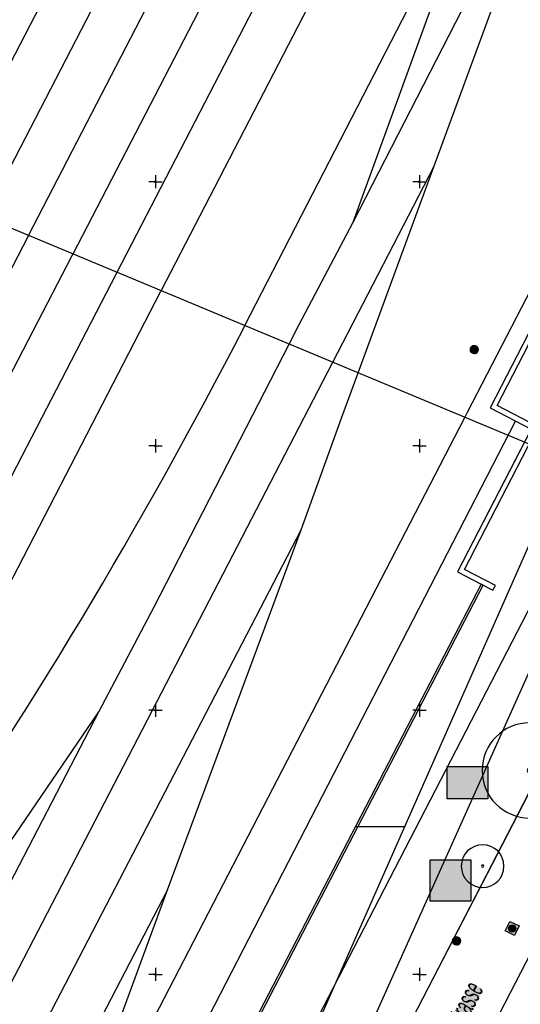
# Model space of a CAD drawing. Header units: metres. Extents: x 2695560 to 2696939, y 1260491 to 1262050.
# Tile 732 of 1005: x 2696438 to 2696486, y 1260997 to 1261090. Entities that reach past the tile are written whole.
import ezdxf

# ---------------------------------------------------------------- set-up
doc = ezdxf.new("R2010")
doc.units = ezdxf.units.M
doc.linetypes.add('AUSGEZOGEN', pattern=[0])
for name, color, linetype in [('XR$1$AV_Flächen (EO)', 7, 'AUSGEZOGEN'), ('XR$1$AV_Koordinatennetzpunkte', 7, 'AUSGEZOGEN'), ('XR$1$AV_Linien (BB)', 7, 'AUSGEZOGEN'), ('XR$1$AV_Linien (EO)', 7, 'AUSGEZOGEN'), ('XR$1$AV_Strassennamen', 7, 'AUSGEZOGEN'), ('XR$1$AV_Waldflächen', 7, 'AUSGEZOGEN'), ('XR$1$AW_LK_Schachtdeckel', 24, 'AUSGEZOGEN'), ('XR$1$GR_Baum', 94, 'AUSGEZOGEN'), ('XR$1$Liegenschaftsgrenzen', 7, 'AUSGEZOGEN'), ('XR$1$PFAW', 255, 'AUSGEZOGEN'), ('XR$1$RP_Abstandslinie', 7, 'AUSGEZOGEN')]:
    doc.layers.add(name, color=color, linetype=linetype)
doc.styles.add('ARIAL', font='arial.ttf')

# ---------------------------------------------------------------- blocks, each defined once
blk = doc.blocks.new('COMPLEXOBJECT_179')
at = {"layer": 'XR$1$AV_Linien (BB)', "color": 7, "linetype": 'AUSGEZOGEN', "transparency": 33554687}
blk.add_lwpolyline([(6487.202, 11044.745), (6457.057, 10976.527), (6450.776, 10961.916)], dxfattribs=at)
blk = doc.blocks.new('COMPLEXOBJECT_1094')
at = {"layer": 'XR$1$AV_Linien (EO)', "color": 7, "linetype": 'AUSGEZOGEN', "transparency": 33554687}
for p, q in [((6458.392, 11061.231), (6458.47, 11061.383)), ((6405.053, 10976.741), (6425.849, 11007.059))]:
    blk.add_line(p, q, dxfattribs=at)
blk.add_arc((6021.741, 11286.681), 491.418, 325.3187, 332.6919, dxfattribs=at)
blk = doc.blocks.new('BAV2041')
at = {"color": 7, "transparency": 33554687}
for p, q in [((-0.05, 0), (-0.5, 0)), ((0, 0.5), (0, 0.05)), ((0.05, 0), (0.5, 0)), ((0, -0.05), (0, -0.5))]:
    blk.add_line(p, q, dxfattribs=at)
blk.add_circle((0, 0), 0.05, dxfattribs=at)
for start, end in [(90, 270), (270, 90)]:
    blk.add_arc((0, 0), 0.05, start, end, dxfattribs=at)
blk = doc.blocks.new('WBGR1')
at = {"color": 94, "transparency": 33554687}
for radius, start, end in [(1, 90, 270), (1, 270, 90), (0.05, 90, 270), (0.05, 270, 90)]:
    blk.add_arc((0, 0), radius, start, end, dxfattribs=at)
blk = doc.blocks.new('BAW2088')
at = {"layer": 'XR$1$PFAW', "transparency": 33554687}
blk.add_hatch(color=253, dxfattribs=at).paths.add_polyline_path([(0.51, 0), (0.5, 0.1), (0.47, 0.2), (0.42, 0.29), (0.35, 0.36), (0.27, 0.42), (0.18, 0.47), (0.09, 0.49), (-0.01, 0.5), (-0.11, 0.48), (-0.21, 0.45), (-0.3, 0.4), (-0.37, 0.33), (-0.43, 0.24), (-0.47, 0.15), (-0.49, 0.05), (-0.49, -0.05), (-0.47, -0.15), (-0.43, -0.24), (-0.37, -0.33), (-0.3, -0.4), (-0.21, -0.45), (-0.11, -0.48), (-0.01, -0.5), (0.09, -0.49), (0.18, -0.47), (0.27, -0.42), (0.35, -0.36), (0.42, -0.29), (0.47, -0.2), (0.5, -0.1)])
at = {"transparency": 33554687}
for start, end in [(91.1948, 268.8052), (268.8052, 91.1948)]:
    blk.add_arc((0.01, 0), 0.5, start, end, dxfattribs=at)
at = {"layer": 'XR$1$PFAW', "transparency": 33554687}
blk.add_circle((0.01, 0), 0.5, dxfattribs=at)
blk = doc.blocks.new('BAW2087')
at = {"lineweight": 25, "true_color": 0x000000, "transparency": 33554687}
h = blk.add_hatch(color=18, dxfattribs=at)
h.paths.add_polyline_path([(-0.5, 0.5), (-0.5, -0.5), (0.5, -0.5), (0.5, 0.5)])
h.paths.add_polyline_path([(0.337, -0.069), (0.316, -0.136), (0.282, -0.196), (0.237, -0.249), (0.182, -0.292), (0.119, -0.322), (0.052, -0.34), (-0.017, -0.343), (-0.086, -0.333), (-0.151, -0.309), (-0.21, -0.272), (-0.261, -0.224), (-0.301, -0.167), (-0.328, -0.103), (-0.342, -0.035), (-0.342, 0.035), (-0.328, 0.103), (-0.301, 0.167), (-0.261, 0.224), (-0.21, 0.272), (-0.151, 0.309), (-0.086, 0.333), (-0.017, 0.343), (0.052, 0.34), (0.119, 0.322), (0.182, 0.292), (0.237, 0.249), (0.282, 0.196), (0.316, 0.136), (0.337, 0.069), (0.344, 0)], flags=16)
at = {"layer": 'XR$1$PFAW', "lineweight": 25, "transparency": 33554687}
blk.add_hatch(color=7, dxfattribs=at).paths.add_polyline_path([(0.344, 0), (0.337, 0.069), (0.316, 0.136), (0.282, 0.196), (0.237, 0.249), (0.182, 0.292), (0.119, 0.322), (0.052, 0.34), (-0.017, 0.343), (-0.086, 0.333), (-0.151, 0.309), (-0.21, 0.272), (-0.261, 0.224), (-0.301, 0.167), (-0.328, 0.103), (-0.342, 0.035), (-0.342, -0.035), (-0.328, -0.103), (-0.301, -0.167), (-0.261, -0.224), (-0.21, -0.272), (-0.151, -0.309), (-0.086, -0.333), (-0.017, -0.343), (0.052, -0.34), (0.119, -0.322), (0.182, -0.292), (0.237, -0.249), (0.282, -0.196), (0.316, -0.136), (0.337, -0.069)])
at = {"lineweight": 25, "transparency": 33554687}
for p, q in [((-0.5, 0.5, 0.993), (0.5, 0.5, 0.993)), ((-0.5, -0.5, 0.993), (-0.5, 0.5, 0.993)), ((0.5, 0.5, 0.993), (0.5, -0.5, 0.993)), ((0.5, -0.5, 0.993), (-0.5, -0.5, 0.993))]:
    blk.add_line(p, q, dxfattribs=at)
blk.add_circle((0, 0), 0.344, dxfattribs=at)
at = {"layer": 'XR$1$PFAW', "lineweight": 25, "transparency": 33554687}
blk.add_line((-0.5, 0.5), (0.5, 0.5), dxfattribs=at)
at = {"layer": 'XR$1$PFAW', "color": 31, "lineweight": 25, "transparency": 33554687}
for p, q in [((-0.5, -0.5), (-0.5, 0.5)), ((0.5, 0.5), (0.5, -0.5)), ((0.5, -0.5), (-0.5, -0.5))]:
    blk.add_line(p, q, dxfattribs=at)
at = {"layer": 'XR$1$PFAW', "lineweight": 25, "transparency": 33554687}
blk.add_circle((0, 0), 0.344, dxfattribs=at)
blk = doc.blocks.new('BAW2082')
at = {"layer": 'XR$1$PFAW', "transparency": 33554687}
blk.add_hatch(color=7, dxfattribs=at).paths.add_polyline_path([(0.51, 0), (0.5, 0.1), (0.47, 0.19), (0.42, 0.28), (0.35, 0.36), (0.27, 0.42), (0.18, 0.47), (0.08, 0.49), (-0.02, 0.5), (-0.12, 0.48), (-0.21, 0.45), (-0.3, 0.39), (-0.37, 0.32), (-0.43, 0.24), (-0.47, 0.15), (-0.49, 0.05), (-0.49, -0.05), (-0.47, -0.15), (-0.43, -0.25), (-0.37, -0.33), (-0.3, -0.4), (-0.21, -0.45), (-0.12, -0.49), (-0.02, -0.5), (0.08, -0.5), (0.18, -0.47), (0.27, -0.43), (0.35, -0.37), (0.42, -0.29), (0.47, -0.2), (0.5, -0.1)])
at = {"transparency": 33554687}
for start, end in [(91.1948, 268.8052), (268.8052, 91.1948)]:
    blk.add_arc((0.01, 0), 0.5, start, end, dxfattribs=at)
at = {"layer": 'XR$1$PFAW', "transparency": 33554687}
blk.add_circle((0.01, 0), 0.5, dxfattribs=at)

msp = doc.modelspace()

# ---------------------------------------------------------------- hatches: boundary and pattern name
at = {"transparency": 33554687}
for points in [[(2696478.602, 1261019.48), (2696478.602, 1261016.424), (2696482.446, 1261016.424), (2696482.446, 1261019.48)], [(2696476.981, 1261010.645), (2696476.981, 1261006.743), (2696480.828, 1261006.743), (2696480.828, 1261010.645)], [(2696473.276, 1260984.276), (2696474.419, 1260983.686), (2696481.998, 1260998.364), (2696480.855, 1260998.954)]]:
    msp.add_hatch(color=7, dxfattribs=at).paths.add_polyline_path(points)
at = {"layer": 'XR$1$AV_Waldflächen', "transparency": 33554687}
h = msp.add_hatch(dxfattribs=at)
h.set_pattern_fill('MUSTER', scale=15000, style=0, pattern_type=2)
h.set_pattern_definition([(0, (2725855, 1291000), (15000, 15000), [15000, -15000]), (90, (2725855, 1291000), (-15000, 15000), [15000, -15000])])
h.paths.add_polyline_path([(2696488.3, 1261049.168), (2696488.278, 1261049.252), (2696488.254, 1261049.335), (2696488.23, 1261049.418), (2696488.205, 1261049.501), (2696488.179, 1261049.584), (2696488.153, 1261049.666), (2696488.125, 1261049.748), (2696488.097, 1261049.83), (2696488.067, 1261049.911), (2696488.037, 1261049.992), (2696488.006, 1261050.073), (2696487.974, 1261050.154), (2696487.942, 1261050.234), (2696487.908, 1261050.314), (2696487.874, 1261050.393), (2696487.838, 1261050.472), (2696487.802, 1261050.551), (2696487.765, 1261050.629), (2696487.728, 1261050.707), (2696487.689, 1261050.785), (2696487.65, 1261050.862), (2696487.61, 1261050.939), (2696487.569, 1261051.015), (2696487.527, 1261051.091), (2696487.485, 1261051.166), (2696487.441, 1261051.241), (2696487.397, 1261051.316), (2696487.352, 1261051.39), (2696487.307, 1261051.463), (2696487.26, 1261051.536), (2696487.213, 1261051.609), (2696486.772, 1261051.839), (2696486.54, 1261051.396), (2696485.905, 1261050.166), (2696479.566, 1261037.893), (2696481.823, 1261036.723), (2696446.785, 1260969.221), (2696430.458, 1260938.156), (2696390.819, 1260861.917), (2696402.77, 1260855.54), (2696425.35, 1260899.26), (2696447.86, 1260942.75), (2696448.977, 1260952.468), (2696449.03, 1260952.776), (2696449.085, 1260953.084), (2696449.142, 1260953.391), (2696449.203, 1260953.698), (2696449.265, 1260954.004), (2696449.33, 1260954.309), (2696449.398, 1260954.615), (2696449.468, 1260954.919), (2696449.54, 1260955.223), (2696449.615, 1260955.527), (2696449.693, 1260955.829), (2696449.772, 1260956.132), (2696449.855, 1260956.433), (2696449.939, 1260956.734), (2696450.026, 1260957.034), (2696450.116, 1260957.334), (2696450.208, 1260957.632), (2696450.302, 1260957.93), (2696450.399, 1260958.227), (2696450.498, 1260958.524), (2696450.6, 1260958.819), (2696450.704, 1260959.114), (2696450.81, 1260959.408), (2696450.919, 1260959.701), (2696451.03, 1260959.993), (2696451.144, 1260960.284), (2696451.259, 1260960.575), (2696451.378, 1260960.864), (2696451.498, 1260961.152), (2696451.621, 1260961.44), (2696451.746, 1260961.726), (2696458.027, 1260976.337), (2696488.172, 1261044.555), (2696488.217, 1261044.699), (2696488.259, 1261044.844), (2696488.299, 1261044.989), (2696488.336, 1261045.136), (2696488.37, 1261045.283), (2696488.402, 1261045.43), (2696488.431, 1261045.578), (2696488.457, 1261045.727), (2696488.481, 1261045.876), (2696488.501, 1261046.025), (2696488.519, 1261046.175), (2696488.534, 1261046.325), (2696488.547, 1261046.476), (2696488.557, 1261046.626), (2696488.564, 1261046.777), (2696488.568, 1261046.928), (2696488.569, 1261047.079), (2696488.568, 1261047.23), (2696488.564, 1261047.38), (2696488.557, 1261047.531), (2696488.547, 1261047.682), (2696488.535, 1261047.832), (2696488.52, 1261047.982), (2696488.502, 1261048.132), (2696488.481, 1261048.281), (2696488.458, 1261048.43), (2696488.432, 1261048.579), (2696488.403, 1261048.727), (2696488.371, 1261048.875), (2696488.337, 1261049.022)], flags=0)

# ---------------------------------------------------------------- linework, layer by layer
at = {"color": 24, "lineweight": -3, "transparency": 33554687}
for points in [[(2696478.602, 1261019.48), (2696482.446, 1261019.48), (2696482.446, 1261016.424), (2696478.602, 1261016.424), (2696478.602, 1261019.48)], [(2696476.981, 1261010.645), (2696480.828, 1261010.645), (2696480.828, 1261006.743), (2696476.981, 1261006.743), (2696476.981, 1261010.645)]]:
    msp.add_lwpolyline(points, close=True, dxfattribs=at)
at = {"layer": 'XR$1$AV_Flächen (EO)', "color": 7, "linetype": 'AUSGEZOGEN', "transparency": 33554687}
for points in [[(2696481.823, 1261036.723), (2696482.93, 1261036.149), (2696483.16, 1261036.593), (2696480.239, 1261038.107), (2696487.213, 1261051.609), (2696483.327, 1261053.638), (2696517.265, 1261119.343), (2696521.321, 1261117.287), (2696531.193, 1261136.394), (2696536.33, 1261146.326), (2696535.886, 1261146.556), (2696530.745, 1261136.618), (2696521.104, 1261117.958), (2696517.048, 1261120.013), (2696482.655, 1261053.426), (2696486.54, 1261051.396), (2696479.566, 1261037.893), (2696481.823, 1261036.723)], [(2696481.823, 1261036.723), (2696446.785, 1260969.221), (2696446.962, 1260969.129), (2696482, 1261036.631), (2696481.823, 1261036.723)]]:
    msp.add_lwpolyline(points, close=True, dxfattribs=at)
at = {"layer": 'XR$1$AV_Linien (BB)', "color": 7, "linetype": 'AUSGEZOGEN', "transparency": 33554687}
msp.add_line((2696459.634, 1260965.305), (2696500.38, 1261044.135), dxfattribs=at)
for points in [[(2696533.134, 1261135.326), (2696530.722, 1261136.572), (2696521.104, 1261117.958), (2696517.048, 1261120.013), (2696482.655, 1261053.426), (2696486.54, 1261051.396)], [(2696485.905, 1261050.166), (2696479.566, 1261037.893), (2696481.823, 1261036.723), (2696446.785, 1260969.221), (2696430.458, 1260938.156), (2696390.819, 1260861.917)], [(2696459.634, 1260965.305), (2696459.323, 1260965.479), (2696462.443, 1260975.078), (2696494.504, 1261046.583)], [(2696409.197, 1260852.244), (2696409.208, 1260852.267), (2696430.179, 1260892.887), (2696442.325, 1260916.592), (2696454.357, 1260939.78), (2696461.857, 1260954.328), (2696482.033, 1260993.133), (2696499.717, 1261027.358), (2696505.833, 1261039.677), (2696505.846, 1261039.703)]]:
    msp.add_lwpolyline(points, dxfattribs=at)
at = {"layer": 'XR$1$AV_Linien (EO)', "color": 7, "linetype": 'AUSGEZOGEN', "transparency": 33554687}
for p, q in [((2696451.512, 1261064.496), (2696506.546, 1261170.894)), ((2696469.687, 1261070.974), (2696489.897, 1261110.293)), ((2696477.331, 1261076.206), (2696489.897, 1261110.293)), ((2696459.44, 1261061.193), (2696482.215, 1261105.406)), ((2696469.687, 1261070.974), (2696482.215, 1261105.406)), ((2696467.769, 1261057.723), (2696477.331, 1261076.206)), ((2696470.159, 1261056.727), (2696477.331, 1261076.206)), ((2696427.167, 1260939.867), (2696485.071, 1261052.164)), ((2696439.744, 1260974.243), (2696480.271, 1261052.513)), ((2696439.744, 1260974.243), (2696452.127, 1261007.823))]:
    msp.add_line(p, q, dxfattribs=at)
for points in [[(2696430.599, 1261073.21), (2696491.404, 1261190.679), (2696546.57, 1261297.255)], [(2696550.516, 1261295.208), (2696495.373, 1261188.649), (2696434.74, 1261071.484)], [(2696438.968, 1261069.723), (2696499.459, 1261186.538), (2696544.173, 1261272.886)], [(2696443.167, 1261067.973), (2696503.503, 1261184.396), (2696531.873, 1261239.147)], [(2696447.334, 1261066.237), (2696507.476, 1261182.359), (2696519.124, 1261204.853)], [(2696480.271, 1261052.513), (2696480.523, 1261053), (2696549.497, 1261186.209)], [(2696463.639, 1261059.443), (2696464.586, 1261061.285), (2696469.687, 1261070.974)], [(2696344.287, 1260886.928), (2696438.926, 1261069.64), (2696438.968, 1261069.723)], [(2696364.789, 1260916.738), (2696443.089, 1261067.824), (2696443.167, 1261067.973)], [(2696385.39, 1260946.635), (2696447.276, 1261066.126), (2696447.334, 1261066.237)], [(2696406.023, 1260976.551), (2696451.456, 1261064.388), (2696451.512, 1261064.496)], [(2696445.625, 1261024.639), (2696450.848, 1261034.587), (2696463.639, 1261059.443)], [(2696310.906, 1260755.343), (2696371.511, 1260872.17), (2696467.746, 1261057.679), (2696467.769, 1261057.723)], [(2696464.773, 1261041.865), (2696468.616, 1261052.537), (2696470.159, 1261056.727)], [(2696314.741, 1260753.152), (2696375.486, 1260870.046), (2696464.773, 1261041.865)], [(2696452.127, 1261007.823), (2696456.092, 1261018.515), (2696464.773, 1261041.865)], [(2696307.003, 1260757.597), (2696367.571, 1260874.276), (2696445.625, 1261024.639)], [(2696424.915, 1260994.463), (2696430.825, 1261002.991), (2696445.625, 1261024.639)], [(2696452.127, 1261007.823), (2696379.519, 1260867.92), (2696318.772, 1260750.872)]]:
    msp.add_lwpolyline(points, dxfattribs=at)
msp.add_lwpolyline([(2696481.823, 1261036.723), (2696482.93, 1261036.149), (2696483.16, 1261036.593), (2696480.239, 1261038.107), (2696487.213, 1261051.609), (2696483.327, 1261053.638), (2696517.265, 1261119.343), (2696521.321, 1261117.287), (2696531.193, 1261136.394), (2696536.33, 1261146.326), (2696535.886, 1261146.556), (2696530.745, 1261136.618), (2696521.104, 1261117.958), (2696517.048, 1261120.013), (2696482.655, 1261053.426), (2696486.54, 1261051.396), (2696479.566, 1261037.893), (2696481.823, 1261036.723)], close=True, dxfattribs=at)
at = {"layer": 'XR$1$Liegenschaftsgrenzen', "color": 7, "linetype": 'AUSGEZOGEN', "transparency": 33554687}
msp.add_line((2696500.38, 1261044.135), (2696399.631, 1261086.113), dxfattribs=at)
msp.add_lwpolyline([(2696402.77, 1260855.54), (2696425.35, 1260899.26), (2696447.86, 1260942.75), (2696448.712, 1260948.32), (2696451.228, 1260949.016), (2696500.38, 1261044.135)], dxfattribs=at)
at = {"layer": 'XR$1$RP_Abstandslinie', "color": 7, "linetype": 'AUSGEZOGEN', "transparency": 33554687}
msp.add_line((2696340.121, 1260751.587), (2696602.133, 1261258.319), dxfattribs=at)

# ---------------------------------------------------------------- block references
at = {"layer": 'XR$1$AV_Koordinatennetzpunkte', "color": 7, "linetype": 'AUSGEZOGEN', "lineweight": -3, "transparency": 33554687, "xscale": 1.25, "yscale": 1.25}
for p in [(2696450.97, 1261074.81), (2696475.97, 1261074.81), (2696450.97, 1261049.81), (2696475.97, 1261049.81), (2696450.97, 1261024.81), (2696475.97, 1261024.81), (2696450.97, 1260999.81), (2696475.97, 1260999.81)]:
    msp.add_blockref('BAV2041', p, dxfattribs=at)
at = {"layer": 'XR$1$AV_Linien (BB)', "color": 7, "linetype": 'AUSGEZOGEN', "lineweight": -3, "transparency": 33554687}
msp.add_blockref('COMPLEXOBJECT_179', (2690000.97, 1249999.81), dxfattribs=at)
at = {"layer": 'XR$1$AV_Linien (EO)', "color": 7, "linetype": 'AUSGEZOGEN', "lineweight": -3, "transparency": 33554687}
msp.add_blockref('COMPLEXOBJECT_1094', (2690000.97, 1249999.81), dxfattribs=at)
at = {"layer": 'XR$1$AW_LK_Schachtdeckel', "color": 24, "linetype": 'AUSGEZOGEN', "lineweight": -3, "transparency": 33554687}
for name, p, xscale, yscale in [('BAW2082', (2696481.158, 1261058.924), 0.7499999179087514, 0.7499999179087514), ('BAW2088', (2696479.479, 1261002.977), 0.7578193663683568, 0.7578193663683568)]:
    msp.add_blockref(name, p, dxfattribs=dict(at, xscale=xscale, yscale=yscale))
at = {"layer": 'XR$1$AW_LK_Schachtdeckel', "color": 24, "linetype": 'AUSGEZOGEN', "lineweight": -3, "transparency": 33554687, "rotation": 244.3091741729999}
msp.add_blockref('BAW2087', (2696484.749, 1261004.153), dxfattribs=at)
at = {"layer": 'XR$1$GR_Baum', "color": 94, "linetype": 'AUSGEZOGEN', "lineweight": -3, "transparency": 33554687}
for p, xscale, yscale in [((2696486.405, 1261019.105), 4.502395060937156, 4.502395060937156), ((2696481.954, 1261010.056), 2.020948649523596, 2.020948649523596)]:
    msp.add_blockref('WBGR1', p, dxfattribs=dict(at, xscale=xscale, yscale=yscale))

# ---------------------------------------------------------------- texts
at = {"layer": 'XR$1$AV_Strassennamen', "color": 7, "transparency": 33554687, "insert": (2696477.646, 1260991.316), "char_height": 1.93684, "width": 22.05761, "attachment_point": 5, "rotation": 62.6895, "style": 'ARIAL'}
msp.add_mtext('\\A1;{\\fArial|i1|b0;\\H1.936838;\\W0.700000;\\C7;Untere \\W0.490000;Vogelsangstrasse}\\P', dxfattribs=at)

doc.saveas('drawing.dxf')
